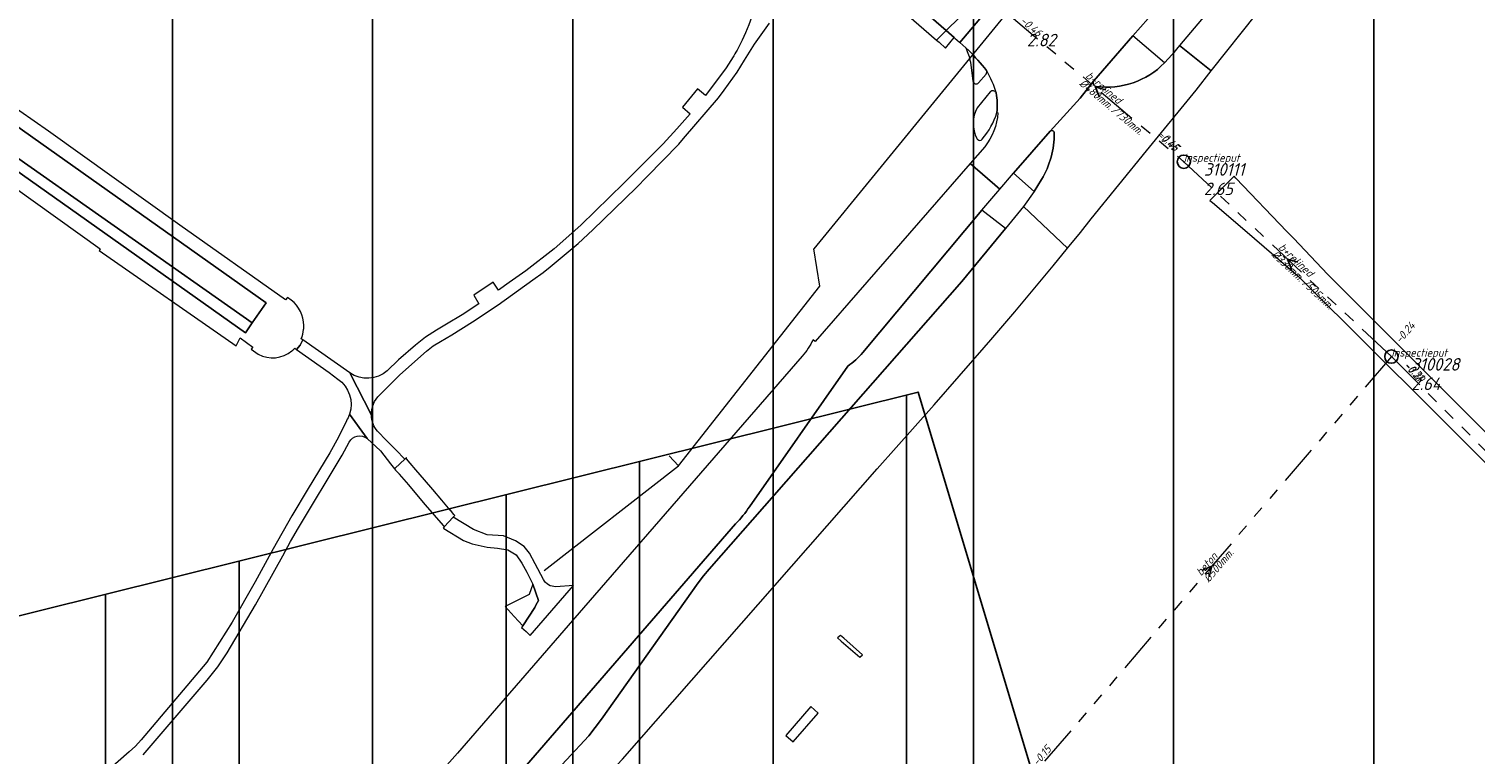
# Model space of a CAD drawing. Extents: x 148869 to 161638, y 453607 to 469810.
# Tile 449 of 656: x 155406 to 155623, y 462887 to 462995. Entities that reach past the tile are written whole.
import ezdxf
from ezdxf.lldxf.tags import DXFTag

# ---------------------------------------------------------------- set-up
doc = ezdxf.new("R2010")
doc.units = 0
doc.header["$PDMODE"] = 32
doc.header["$PDSIZE"] = 2
doc.linetypes.add('RI-GWA', pattern=[18.45, 6, -1.8, 1.75, -1.8, 1.75, -1.8, 1.75, -1.8])
doc.layers.get('0').update_dxf_attribs({"linetype": 'CONTINUOUS'})
doc.layers.get('DEFPOINTS').update_dxf_attribs({"linetype": 'CONTINUOUS'})
for name, color, linetype in [('2022', 10, 'CONTINUOUS'), ('2022 hatch', 10, 'CONTINUOUS'), ('2024 hatch', 160, 'CONTINUOUS')]:
    doc.layers.add(name, color=color, linetype=linetype)
for name, color, linetype, lineweight in [('B-OI-RI-DRUKLEIDING-G-niet meenemen', 190, 'RI-PERS', 18), ('B-OI-RI-GWA-MATERIAAL-T18', 10, 'CONTINUOUS', 18), ('B-OI-RI-GWA-PUTDEKSELHOOGTE-T25', 10, 'CONTINUOUS', 25), ('B-OI-RI-GWA_BOB-T18', 10, 'CONTINUOUS', 18), ('B-OI-RI-GWA_DIAMETER-HOOGTE-T18', 10, 'CONTINUOUS', 18), ('B-OI-RI-GWA_DIAMETER-T18', 10, 'CONTINUOUS', 18), ('B-OI-RI-GWA_PUTNUMMER-T18', 10, 'CONTINUOUS', 18), ('B-OI-RI-GWA_RIOOLPUT-S', 10, 'CONTINUOUS', 25), ('B-OI-RI-GWA_TRANSPORTLEIDING-G', 10, 'RI-GWA', 18), ('B-OI-RI-STROOMRICHTING-S', 252, 'CONTINUOUS', 25), ('B-RO-VH-VERHARDING_ASFALT-GV', 251, 'CONTINUOUS', 18), ('B-RO-VH-VERHARDING_OPEN-GV', 251, 'CONTINUOUS', 18), ('B-RO-VH-VERHARDING_STRAATBAKSTEEN-GV', 251, 'CONTINUOUS', 18)]:
    doc.layers.add(name, color=color, linetype=linetype, lineweight=lineweight)
doc.styles.add('NLCS-ISO-M500-T18_CURSIEF', font='NLCS-ISO.ttf', dxfattribs={"oblique": 15, "height": 0.9})
doc.styles.add('NLCS-ISO-M750-T25_CURSIEF', font='NLCS-ISO.ttf', dxfattribs={"oblique": 15, "height": 1.875})
tags = doc.linetypes.add('RI-PERS', pattern='A,7,-2,["P",Standard,S=1.8,R=0,X=-0.5,Y=-0.9],-2,7,-2,[102,NLCS.SHX,S=1,R=180,X=0,Y=0],-2', length=22).pattern_tags.tags
tags[6] = DXFTag(74, 10)

# ---------------------------------------------------------------- blocks, each defined once
blk = doc.blocks.new('ACMAP_ANN_TEMPLATE_gwa-diam-hoogte')
at = {"color": 0, "linetype": 'ByBlock', "style": 'NLCS-ISO-M500-T18_CURSIEF', "oblique": 15}
blk.add_attdef('gwa-diam-hoogte', (4, -1.3), '', height=1.2, dxfattribs=at)
blk = doc.blocks.new('ACMAP_ANN_TEMPLATE_gwa-diam')
at = {"color": 0, "linetype": 'ByBlock', "style": 'NLCS-ISO-M500-T18_CURSIEF', "oblique": 15}
blk.add_attdef('gwa-diam', (-2.2, -1.3), '', height=1.2, dxfattribs=at)
blk = doc.blocks.new('ACMAP_ANN_TEMPLATE_gwa-materiaal')
at = {"color": 0, "linetype": 'ByBlock', "style": 'NLCS-ISO-M500-T18_CURSIEF', "oblique": 15}
blk.add_attdef('gwa-mat', (-2.2, 0.2), '', height=1.2, dxfattribs=at)
blk = doc.blocks.new('ACMAP_ANN_TEMPLATE_gwa-nap-l')
at = {"color": 0, "linetype": 'ByBlock', "style": 'NLCS-ISO-M500-T18_CURSIEF', "oblique": 15}
blk.add_attdef('gwa-nap-l', (2.3, 0.2), '', height=1.2, dxfattribs=at)
blk = doc.blocks.new('ACMAP_ANN_TEMPLATE_gwa-nap-r')
at = {"color": 0, "linetype": 'ByBlock', "style": 'NLCS-ISO-M500-T18_CURSIEF', "oblique": 15}
blk.add_attdef('gwa-nap-r', (-5.6, 0.2), '', height=1.2, dxfattribs=at)
blk = doc.blocks.new('ACMAP_ANN_TEMPLATE_gwa-puth')
at = {"color": 0, "linetype": 'ByBlock', "style": 'NLCS-ISO-M750-T25_CURSIEF', "oblique": 15}
blk.add_attdef('gwa-puth', (3, -5), '', height=1.88, dxfattribs=at)
blk = doc.blocks.new('ACMAP_ANN_TEMPLATE_gwa-putnr')
at = {"color": 0, "linetype": 'ByBlock', "style": 'NLCS-ISO-M750-T25_CURSIEF', "oblique": 15}
blk.add_attdef('gwa-putnr', (3, -2.1), '', height=1.88, dxfattribs=at)
blk = doc.blocks.new('ACMAP_ANN_TEMPLATE_type knoop')
at = {"layer": 'DEFPOINTS', "style": 'NLCS-ISO-M500-T18_CURSIEF', "oblique": 15}
blk.add_attdef('type_knoop', (0, 0), '', height=1.2, dxfattribs=at)

msp = doc.modelspace()

# ---------------------------------------------------------------- hatches: boundary and pattern name
at = {"layer": '2022 hatch'}
h = msp.add_hatch(dxfattribs=at)
h.set_pattern_fill('ANSI31', color=256, scale=19.992, angle=45)
h.set_pattern_definition([(90, (0, 0), (-19.992, 0), [])])
h.paths.add_polyline_path([(155957.39, 462199.72), (155824.6, 462339.47), (155809.4, 462364.77), (155712.06, 462492.35), (155741.32, 462534.94), (155724.45, 462653.5), (155647.56, 462844.84), (155571.03, 462835.78), (155539.5, 462940.93), (155214.41, 462860.04), (154975.03, 462800.21), (154771.75, 462639.51), (154795.06, 462617.84), (154687.68, 462525.32), (154739.27, 462359.61), (154777.22, 462294.15), (154815.26, 462238.26), (154900.32, 462169.47), (154928.55, 462144.03), (154992.39, 461993.67), (155064.08, 461959.84), (155069.75, 461944.78), (155080.62, 461929.02), (155099.54, 461841.43), (155124.54, 461788.65), (155176.21, 461747.53), (155253.1, 461670.14), (155301.18, 461625.42), (155386.96, 461536.3), (155426.74, 461562.76), (155670.4, 461472.54), (155778.97, 461514.91), (155823.82, 461578.91), (155914.94, 461739.53), (155884.36, 461781.4), (155900.67, 461812.33), (155940.19, 461941.25), (155946.89, 461971.72), (155993.5, 462030.18), (155993.12, 462149.22)])
at = {"layer": '2024 hatch'}
h = msp.add_hatch(dxfattribs=at)
h.set_pattern_fill('ANSI31', color=256, scale=29.988, angle=45)
h.set_pattern_definition([(90, (0, 0), (-29.988, 0), [])])
h.paths.add_polyline_path([(155468.24, 462509.2), (155430.3, 462608.99), (155317.39, 462696.7), (155326.79, 462885.8), (155421.55, 463128.67), (155681.88, 463221.51), (155808.81, 463270.9), (155858.2, 463353.96), (156235.32, 463468.35), (156395.06, 463466.8), (156874.43, 463576.88), (157060.31, 463303.94), (157149.74, 462870.77), (157067.92, 462815.11), (157047.81, 462789.79), (157071.17, 462711.57), (156936.5, 462350.7), (156856.27, 462251.62), (156803.36, 462113.22), (156627.76, 461893.96), (156524.84, 461717.19), (156312.22, 461660.25), (156176.03, 461568.49), (155937.87, 461968.15)])

# ---------------------------------------------------------------- linework, layer by layer
at = {"layer": '2022', "flags": 128}
msp.add_lwpolyline([(155214.41, 462860.04), (155539.5, 462940.93), (155571.03, 462835.78)], dxfattribs=at)
at = {"layer": 'B-OI-RI-DRUKLEIDING-G-niet meenemen'}
for p, q in [((155552.79, 462997.7), (155523.9, 462962.4)), ((155524.8, 462956.8), (155523.9, 462962.4)), ((155503.6, 462929.9), (155524.8, 462956.8)), ((155483.5, 462914.2), (155503.6, 462929.9)), ((155503.6, 462929.9), (155502.2, 462931.4))]:
    msp.add_line(p, q, dxfattribs=at)
at = {"layer": 'B-OI-RI-GWA_RIOOLPUT-S', "color": 251}
for p in [(155579.29, 462975.43), (155610.37, 462946.24)]:
    msp.add_point(p, dxfattribs=at)
at = {"layer": 'B-OI-RI-GWA_TRANSPORTLEIDING-G', "color": 251}
for p, q in [((155552.79, 462997.7), (155579.29, 462975.43)), ((155610.37, 462946.24), (155579.29, 462975.43)), ((155610.37, 462946.24), (155556.57, 462883.47)), ((155610.37, 462946.24), (155642.54, 462914.1))]:
    msp.add_line(p, q, dxfattribs=at)
at = {"layer": 'B-OI-RI-STROOMRICHTING-S', "color": 251}
for points in [[(155567.61, 462986.19), (155566.04, 462986.57), (155566.67, 462985.09)], [(155596.36, 462960.37), (155594.83, 462960.83), (155595.39, 462959.32)], [(155581.98, 462914.23), (155583.46, 462914.85), (155583.08, 462913.29)]]:
    msp.add_lwpolyline(points, dxfattribs=at)
at = {"layer": 'B-RO-VH-VERHARDING_ASFALT-GV', "flags": 128}
for points in [[(155616.76, 463039.26), (155590.97, 463007.85), (155590.05, 463006.72), (155590.03, 463006.71), (155590.01, 463006.69), (155581.68, 462996.42), (155581.37, 462996.05), (155578.63, 462992.82), (155583.38, 462989.02), (155590.2, 462997.64), (155612.04, 463024.3), (155612.16, 463024.21), (155621.3, 463035.34), (155634.87, 463051.85), (155672.28, 463096.71), (155667.06, 463101.03), (155630.92, 463056.52)], [(155480.14, 462878.7), (155477.19, 462875.62), (155481.86, 462871.71), (155482.62, 462872.59), (155495.21, 462885.96), (155533.39, 462929.43), (155541.88, 462939.01), (155549.38, 462947.62), (155550.39, 462948.76), (155554, 462952.93), (155559.7, 462959.86), (155561.86, 462962.48), (155555.27, 462968.7), (155552.57, 462965.44), (155546.02, 462957.51), (155508.19, 462914.4), (155507.36, 462913.41), (155506.58, 462912.38), (155492.08, 462891.95), (155491.14, 462890.7), (155490.17, 462889.46)], [(155528.35, 462904.07), (155527.86, 462904.49), (155527.43, 462904.14), (155527.99, 462903.65), (155530.76, 462901.23), (155531.19, 462901.58)], [(155524.54, 462892.87), (155523.42, 462893.84), (155519.7, 462889.53), (155520.81, 462888.57)]]:
    msp.add_lwpolyline(points, close=True, dxfattribs=at)
for points in [[(155553.77, 462973.73), (155559.25, 462979.99), (155563.75, 462984.92), (155565.78, 462987.47), (155565.83, 462987.53), (155571.67, 462994.27), (155573.95, 462996.87), (155567.23, 463002.72), (155566.2, 463001.53), (155564.15, 462999.16)], [(155551.62, 462999.03), (155550.97, 462999.57), (155548.72, 462996.84), (155545.77, 462993.27), (155546.64, 462992.47), (155547.08, 462992.07)], [(155458.89, 462940.53), (155461.89, 462943.53), (155465.86, 462947.08), (155466.88, 462947.86), (155467.96, 462948.53), (155469.67, 462949.52), (155472.74, 462951.43), (155476.63, 462954.01), (155481.81, 462957.72), (155483.36, 462958.84), (155484.41, 462959.68), (155488.61, 462963.17), (155490.8, 462965.25), (155497.27, 462971.52), (155498.9, 462973.21), (155503.64, 462978.07), (155504.35, 462978.9), (155509.6, 462984.98), (155510.47, 462986.12), (155512.4, 462988.85), (155512.97, 462989.73), (155513.5, 462990.64), (155514.98, 462993.04), (155517.23, 462996.16)], [(155563.81, 462964.84), (155565.4, 462966.86), (155573.71, 462977.07), (155581.12, 462986.16), (155583.38, 462989.02), (155578.63, 462992.82), (155577.53, 462991.5), (155576.38, 462990.21)], [(155576.38, 462990.21), (155571.67, 462994.27), (155565.83, 462987.53), (155565.78, 462987.47)], [(155510.45, 462989.07), (155507.65, 462985.32), (155506.48, 462986.32)], [(155549.73, 462989.1), (155549.73, 462989.1)], [(155506.48, 462986.32), (155504.22, 462983.57), (155505.34, 462982.58), (155503.35, 462980.37), (155501.32, 462978.12), (155497.91, 462974.69), (155495.45, 462972.2), (155489.01, 462965.91), (155484.98, 462962.38), (155480.76, 462959.09), (155478.26, 462957.36), (155476.64, 462956.17), (155475.86, 462957.4), (155472.97, 462955.43), (155473.7, 462954.14), (155471.22, 462952.51), (155468.85, 462951.08), (155467.36, 462950.21), (155465.73, 462949.17), (155464.23, 462947.95), (155461.7, 462945.74), (155459.98, 462944.13)], [(155565.78, 462987.47), (155563.75, 462984.92), (155559.25, 462979.99)], [(155551.31, 462982.8), (155551.45, 462982.74)], [(155559.25, 462979.99), (155553.77, 462973.73), (155556.89, 462970.97), (155557.98, 462972.74)], [(155549.5, 462977.67), (155547.3, 462975.16), (155551.75, 462971.34), (155553.77, 462973.73)], [(155549.05, 462968.17), (155551.75, 462971.34), (155547.3, 462975.16), (155524.06, 462948.49), (155523.76, 462948.76)], [(155595.78, 462963.91), (155594.69, 462964.98), (155587.09, 462972.98), (155586.83, 462973.25), (155583.19, 462969.61), (155583.57, 462969.32), (155588.09, 462965.46), (155596.38, 462958.34), (155607.73, 462947.03), (155615.52, 462939.28), (155639.32, 462915.46), (155651.78, 462903.06), (155665.33, 462889.48)], [(155557.98, 462972.74), (155556.89, 462970.97), (155555.27, 462968.7), (155561.86, 462962.48), (155563.81, 462964.84)], [(155512.17, 462921.2), (155477.3, 462881), (155480.14, 462878.7), (155490.17, 462889.46), (155491.14, 462890.7), (155492.08, 462891.95), (155506.58, 462912.38), (155507.36, 462913.41), (155508.19, 462914.4), (155546.02, 462957.51), (155552.57, 462965.44), (155549.05, 462968.17), (155531.23, 462946.86)], [(155531.23, 462946.86), (155549.05, 462968.17)], [(155667.23, 462892.2), (155654.1, 462905.26), (155604.58, 462954.79), (155600.82, 462958.6), (155595.78, 462963.91)], [(155447.36, 462948.76), (155446.96, 462947.98), (155446.42, 462947.29), (155451.3, 462943.86), (155452.61, 462942.88)], [(155457.62, 462937.46), (155454.4, 462943.82), (155447.36, 462948.76)], [(155522.15, 462946.32), (155491.01, 462910.52), (155487.08, 462905.98), (155470.52, 462886.88), (155467.72, 462883.72), (155474.51, 462877.89), (155477.3, 462881), (155512.17, 462921.2)], [(155454.4, 462943.82), (155457.62, 462937.46)], [(155528.95, 462944.82), (155514.24, 462923.77)], [(155514.24, 462923.77), (155528.95, 462944.82)], [(155453.88, 462936.61), (155452.7, 462934.19), (155451.4, 462931.83), (155448.16, 462926.51), (155445.73, 462922.39), (155442.92, 462917.48), (155440.21, 462912.53), (155436.77, 462906.48), (155432.98, 462900.49), (155423.16, 462888.87), (155422.3, 462887.92), (155421.35, 462887.07), (155417.19, 462883.42)], [(155454.35, 462937.62), (155456.98, 462933.97), (155458.99, 462932.15), (155460.5, 462930.21), (155461.1, 462929.44), (155461.17, 462929.52), (155462.61, 462930.9), (155461.27, 462932.27), (155459.9, 462933.66), (155458.52, 462935.07)], [(155456.98, 462933.97), (155454.35, 462937.62)], [(155423.46, 462886.61), (155433.05, 462897.78), (155434.61, 462899.77), (155436, 462901.87), (155440.29, 462909.08), (155444.36, 462916.42), (155445.5, 462918.54), (155446.71, 462920.61), (155453.26, 462931.5), (155454.31, 462933.44)], [(155483.38, 462912.87), (155482.13, 462915.22), (155481.32, 462916.8), (155480.49, 462917.83), (155479.22, 462918.65), (155477.39, 462919.42), (155474.98, 462919.55), (155472.91, 462920.34), (155469.86, 462922.19), (155468.54, 462920.74), (155468.37, 462920.55), (155468.46, 462920.5), (155471.44, 462918.71), (155472.72, 462918.21), (155474.94, 462917.72), (155476.51, 462917.56), (155478.08, 462917.3), (155479.28, 462916.57), (155480.15, 462915.29), (155480.88, 462913.95), (155481.8, 462912.16), (155482.65, 462909.74), (155482.27, 462909.03), (155482.09, 462908.7), (155480.28, 462905.92), (155480.11, 462905.66), (155480.78, 462905.06), (155481.41, 462904.49), (155487.9, 462911.96), (155485.25, 462911.78)]]:
    msp.add_lwpolyline(points, dxfattribs=at)
at = {"layer": 'B-RO-VH-VERHARDING_ASFALT-GV'}
for points in [[(155514.91, 462998.28, -0.043258), (155513.14, 462993.61)], [(155513.14, 462993.61, -0.022813), (155511.89, 462991.28)], [(155511.89, 462991.28, -0.022243), (155510.45, 462989.07)], [(155547.08, 462992.07, -0.028883), (155549.73, 462989.1)], [(155549.73, 462989.1, -0.055595), (155551.17, 462985.72)], [(155566.16, 462986.71, 0.238397), (155576.38, 462990.21)], [(155576.38, 462990.21, -0.238397), (155566.16, 462986.71)], [(155565.78, 462987.47, 0.586605), (155566.16, 462986.71)], [(155566.16, 462986.71, -0.586605), (155565.78, 462987.47)], [(155551.17, 462985.72, -0.065223), (155551.31, 462982.8)], [(155551.45, 462982.74, -0.146049), (155549.5, 462977.67)], [(155557.98, 462972.74, 0.134012), (155559.89, 462979.73)], [(155559.89, 462979.73, -0.134012), (155557.98, 462972.74)], [(155559.89, 462979.73, 0.646975), (155559.25, 462979.99)], [(155559.25, 462979.99, -0.646975), (155559.89, 462979.73)], [(155523.76, 462948.76, -0.068964), (155522.15, 462946.32)], [(155531.23, 462946.86, -0.064496), (155528.95, 462944.82)], [(155528.95, 462944.82, 0.064496), (155531.23, 462946.86)], [(155452.61, 462942.88, -0.329639), (155454.35, 462937.62)], [(155459.98, 462944.13, -0.35192), (155454.4, 462943.82)], [(155457.62, 462937.46, -0.21654), (155458.89, 462940.53)], [(155454.35, 462937.62, -0.060032), (155453.88, 462936.61)], [(155458.52, 462935.07, -0.163316), (155457.62, 462937.46)], [(155454.31, 462933.44, -0.480846), (155456.98, 462933.97)], [(155514.24, 462923.77, -0.052882), (155512.17, 462921.2)], [(155512.17, 462921.2, 0.052882), (155514.24, 462923.77)], [(155484.16, 462912.07, -0.135477), (155483.38, 462912.87)], [(155485.25, 462911.78, -0.134182), (155484.16, 462912.07)]]:
    msp.add_lwpolyline(points, format="xyb", dxfattribs=at)
at = {"layer": 'B-RO-VH-VERHARDING_OPEN-GV', "flags": 128}
msp.add_lwpolyline([(155469.86, 462922.19), (155470.1, 462922.46), (155469.98, 462922.61), (155469.45, 462923.23), (155469.43, 462923.25), (155468.17, 462924.73), (155466.8, 462926.35), (155465.56, 462927.8), (155464.29, 462929.29), (155463.44, 462930.29), (155462.87, 462930.96), (155462.86, 462931.14), (155462.61, 462930.9), (155461.17, 462929.52), (155461.1, 462929.44), (155461.25, 462929.26), (155461.76, 462928.67), (155461.78, 462928.64), (155463.17, 462927.02), (155464.4, 462925.58), (155465.68, 462924.07), (155467.04, 462922.49), (155468.35, 462920.96), (155468.54, 462920.74)], close=True, dxfattribs=at)
at = {"layer": 'B-RO-VH-VERHARDING_STRAATBAKSTEEN-GV', "flags": 128}
for points in [[(155549.57, 463000.84), (155544.88, 463004.88), (155542.66, 463006.92), (155542.36, 463006.63), (155536.55, 463001.29), (155543.71, 462995.05)], [(155542.27, 462993.63), (155543.71, 462995.05), (155536.55, 463001.29), (155536.28, 463001.04), (155535.08, 462999.93)], [(155549.57, 463000.84), (155543.71, 462995.05), (155544.91, 462994.02), (155545, 462993.94), (155545.72, 462993.31), (155545.77, 462993.27), (155548.72, 462996.84), (155550.97, 462999.57), (155550.51, 463000.02)], [(155542.27, 462993.63), (155542.63, 462993.31), (155543.6, 462992.42), (155544.91, 462994.02), (155543.71, 462995.05)], [(155388.72, 462987.18), (155399, 462979.94), (155401.09, 462978.45), (155439.79, 462951.28), (155441.88, 462954.28), (155386.65, 462993.37), (155384.48, 462990.17)], [(155398.04, 462978.62), (155400.16, 462977.11), (155438.77, 462949.8), (155439.79, 462951.28), (155401.09, 462978.45), (155399, 462979.94), (155388.72, 462987.18), (155387.77, 462985.86)], [(155478.98, 462907.35), (155480.28, 462905.92), (155482.09, 462908.7), (155482.27, 462909.03), (155482.65, 462909.74), (155481.8, 462912.16), (155481.23, 462910.64), (155477.66, 462908.81)]]:
    msp.add_lwpolyline(points, close=True, dxfattribs=at)
for points in [[(155445.63, 462954.7), (155445.07, 462955.11), (155444.78, 462954.73), (155428.94, 462965.92), (155409.25, 462979.98), (155404.96, 462982.98), (155396.84, 462988.64), (155387.76, 462995), (155386.65, 462993.37), (155441.88, 462954.28), (155439.79, 462951.28), (155438.77, 462949.8), (155400.16, 462977.11), (155398.04, 462978.62), (155387.77, 462985.86), (155388.72, 462987.18), (155384.48, 462990.17), (155382.1, 462986.67)], [(155547.08, 462992.07), (155546.64, 462992.47)], [(155547.32, 462990.34), (155547.71, 462987.5)], [(155548.56, 462987.23), (155549.68, 462988.54)], [(155549.73, 462989.1), (155549.73, 462989.1)], [(155382.1, 462986.67), (155384.55, 462985.59), (155417.01, 462962.37), (155416.86, 462962.12), (155437.35, 462947.88), (155437.95, 462949.03), (155439.86, 462947.68), (155439.63, 462947.35), (155440.67, 462946.62)], [(155550.31, 462985.87), (155548.36, 462983.48)], [(155446.17, 462947.53), (155446.42, 462947.29), (155446.96, 462947.98), (155447.36, 462948.76), (155447.13, 462948.9)]]:
    msp.add_lwpolyline(points, dxfattribs=at)
at = {"layer": 'B-RO-VH-VERHARDING_STRAATBAKSTEEN-GV'}
for points in [[(155546.64, 462992.47, -0.055488), (155547.32, 462990.34)], [(155549.73, 462989.1, 0.028883), (155547.08, 462992.07)], [(155549.68, 462988.54, 0.300368), (155549.73, 462989.1)], [(155547.71, 462987.5, 0.625951), (155548.56, 462987.23)], [(155551.17, 462985.72, 0.571722), (155550.31, 462985.87)], [(155551.31, 462982.8, 0.065223), (155551.17, 462985.72)], [(155548.36, 462983.48, 0.256571), (155548.3, 462978.91)], [(155549.09, 462978.78, 0.102088), (155551.31, 462982.8)], [(155548.3, 462978.91, 0.11034), (155548.42, 462978.75)], [(155548.42, 462978.75, 0.412976), (155549.09, 462978.78)], [(155447.5, 462950.92, 0.221751), (155445.63, 462954.7)], [(155447.13, 462948.9, 0.072453), (155447.48, 462950.31)], [(155447.48, 462950.31, 0.029567), (155447.5, 462950.92)], [(155440.67, 462946.62, 0.312425), (155445.72, 462947.11)], [(155445.72, 462947.11, 0.034707), (155446.17, 462947.53)]]:
    msp.add_lwpolyline(points, format="xyb", dxfattribs=at)

# ---------------------------------------------------------------- block references
at = {"layer": 'B-OI-RI-GWA-MATERIAAL-T18', "color": 251}
for p, rotation, values in [((155566.04, 462986.57), 319.9570665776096, {'gwa-mat': 'b+relined'}), ((155594.83, 462960.84), 316.7961431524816, {'gwa-mat': 'b+relined'}), ((155583.47, 462914.85), 49.40020880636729, {'gwa-mat': 'beton'})]:
    msp.add_blockref('ACMAP_ANN_TEMPLATE_gwa-materiaal', p, dxfattribs=dict(at, rotation=rotation)).add_auto_attribs(values)
at = {"layer": 'B-OI-RI-GWA-PUTDEKSELHOOGTE-T25', "color": 251}
for p, values in [((155552.79, 462997.7), {'gwa-puth': '2.82'}), ((155579.29, 462975.43), {'gwa-puth': '2.65'}), ((155610.37, 462946.24), {'gwa-puth': '2.64'})]:
    msp.add_blockref('ACMAP_ANN_TEMPLATE_gwa-puth', p, dxfattribs=at).add_auto_attribs(values)
at = {"layer": 'B-OI-RI-GWA_BOB-T18', "color": 251}
for name, p, rotation, values in [('ACMAP_ANN_TEMPLATE_gwa-nap-l', (155552.79, 462997.7), 319.9570665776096, {'gwa-nap-l': '-0.46'}), ('ACMAP_ANN_TEMPLATE_gwa-nap-r', (155579.29, 462975.43), 319.9570665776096, {'gwa-nap-r': '-0.45'}), ('ACMAP_ANN_TEMPLATE_gwa-nap-r', (155579.29, 462975.43), 316.7961431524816, {'gwa-nap-r': '-0.45'}), ('ACMAP_ANN_TEMPLATE_gwa-nap-l', (155610.37, 462946.24), 49.40020880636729, {'gwa-nap-l': '-0.24'}), ('ACMAP_ANN_TEMPLATE_gwa-nap-l', (155610.37, 462946.24), 315.0267279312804, {'gwa-nap-l': '-0.29'}), ('ACMAP_ANN_TEMPLATE_gwa-nap-l', (155610.37, 462946.24), 316.7961431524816, {'gwa-nap-l': '-0.31'}), ('ACMAP_ANN_TEMPLATE_gwa-nap-r', (155561.17, 462888.97), 49.40020880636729, {'gwa-nap-r': '-0.15'})]:
    msp.add_blockref(name, p, dxfattribs=dict(at, rotation=rotation)).add_auto_attribs(values)
at = {"layer": 'B-OI-RI-GWA_DIAMETER-HOOGTE-T18', "color": 251}
for p, rotation, values in [((155566.04, 462986.57), 319.9570665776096, {'gwa-diam-hoogte': '/730mm.'}), ((155594.83, 462960.84), 316.7961431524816, {'gwa-diam-hoogte': '/505mm.'})]:
    msp.add_blockref('ACMAP_ANN_TEMPLATE_gwa-diam-hoogte', p, dxfattribs=dict(at, rotation=rotation)).add_auto_attribs(values)
at = {"layer": 'B-OI-RI-GWA_DIAMETER-T18', "color": 251}
for p, rotation, values in [((155566.04, 462986.57), 319.9570665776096, {'gwa-diam': '%%c480mm.'}), ((155594.83, 462960.84), 316.7961431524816, {'gwa-diam': '%%c330mm.'}), ((155583.47, 462914.85), 49.40020880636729, {'gwa-diam': '%%c500mm.'})]:
    msp.add_blockref('ACMAP_ANN_TEMPLATE_gwa-diam', p, dxfattribs=dict(at, rotation=rotation)).add_auto_attribs(values)
at = {"layer": 'B-OI-RI-GWA_PUTNUMMER-T18', "color": 251}
for p, values in [((155579.29, 462975.43), {'gwa-putnr': '310111'}), ((155610.37, 462946.24), {'gwa-putnr': '310028'})]:
    msp.add_blockref('ACMAP_ANN_TEMPLATE_gwa-putnr', p, dxfattribs=at).add_auto_attribs(values)
at = {"layer": 'DEFPOINTS'}
for p in [(155579.29, 462975.43), (155610.37, 462946.24)]:
    msp.add_blockref('ACMAP_ANN_TEMPLATE_type knoop', p, dxfattribs=at).add_auto_attribs({'type_knoop': 'inspectieput'})

doc.saveas('drawing.dxf')
